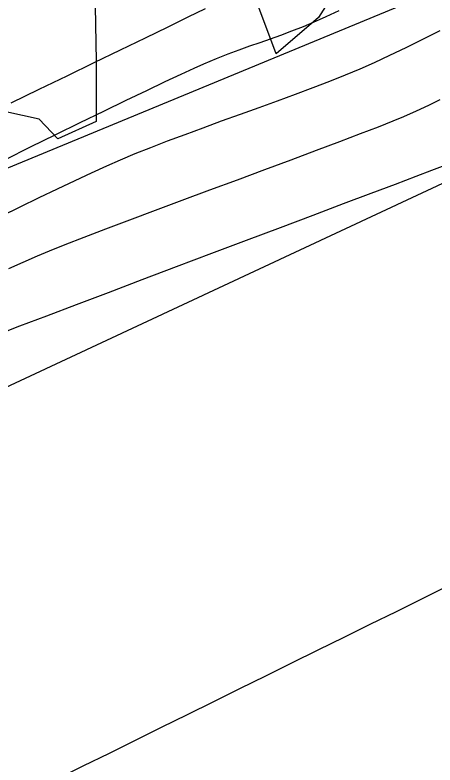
# Model space of a CAD drawing. Extents: x 1957117 to 1971063, y 701601 to 715861.
# Drawn here: x 1965879 to 1965917.3, y 709158.9 to 709227.3 of the extents above; entities that cross this region are included whole.
import ezdxf

# ---------------------------------------------------------------- set-up
doc = ezdxf.new("R2010")
doc.units = 0
for name, color, linetype in [('DT_X_Contour_Major', 7, 'Continuous'), ('DT_X_Contour_Minor', 7, 'Continuous'), ('DT_X_TIN_Hull', 7, 'Continuous'), ('RW_X_Esmt_RR', 7, 'Continuous'), ('SC_Shading5', 7, 'Continuous'), ('VG_X_Tree_Line_Rt', 7, 'Continuous')]:
    doc.layers.add(name, color=color, linetype=linetype)

msp = doc.modelspace()

# ---------------------------------------------------------------- linework, layer by layer
at = {"layer": 'DT_X_Contour_Major'}
msp.add_lwpolyline([(1965917.992, 709213.498), (1965917.02, 709213.126), (1965915.573, 709212.578), (1965913.708, 709211.873), (1965911.482, 709211.033), (1965908.952, 709210.08), (1965906.174, 709209.034), (1965903.206, 709207.916), (1965900.104, 709206.747), (1965896.925, 709205.549), (1965893.727, 709204.342), (1965890.566, 709203.148), (1965887.499, 709201.987), (1965884.583, 709200.881), (1965881.875, 709199.85), (1965879.431, 709198.916), (1965877.309, 709198.099)], dxfattribs=at)
msp.add_lwpolyline([(1965917.992, 709213.498), (1965917.02, 709213.126), (1965915.573, 709212.578), (1965913.708, 709211.873), (1965911.482, 709211.033), (1965908.952, 709210.08), (1965906.174, 709209.034), (1965903.206, 709207.916), (1965900.104, 709206.747), (1965896.925, 709205.549), (1965893.727, 709204.342), (1965890.566, 709203.148), (1965887.499, 709201.987), (1965884.583, 709200.881), (1965881.875, 709199.85), (1965879.431, 709198.916), (1965877.309, 709198.099)], dxfattribs=at)
at = {"layer": 'DT_X_Contour_Minor'}
for points in [[(1965878.666, 709219.307), (1965881.212, 709220.545), (1965883.754, 709221.779), (1965886.247, 709222.987), (1965888.645, 709224.149), (1965890.904, 709225.244), (1965892.977, 709226.252), (1965894.821, 709227.15), (1965896.389, 709227.919)], [(1965878.666, 709219.307), (1965881.212, 709220.545), (1965883.754, 709221.779), (1965886.247, 709222.987), (1965888.645, 709224.149), (1965890.904, 709225.244), (1965892.977, 709226.252), (1965894.821, 709227.15), (1965896.389, 709227.919)], [(1965908.562, 709227.716), (1965907.361, 709227.149), (1965906.475, 709226.748), (1965905.313, 709226.259), (1965904.24, 709225.836), (1965903.235, 709225.462), (1965902.275, 709225.121), (1965901.337, 709224.796), (1965900.399, 709224.471), (1965899.439, 709224.13), (1965898.434, 709223.756), (1965897.362, 709223.332), (1965896.2, 709222.842), (1965895.321, 709222.448), (1965894.138, 709221.9), (1965892.687, 709221.217), (1965891.005, 709220.416), (1965889.128, 709219.514), (1965887.093, 709218.53), (1965884.936, 709217.48), (1965882.694, 709216.384), (1965880.404, 709215.259), (1965878.102, 709214.122)], [(1965908.562, 709227.716), (1965907.361, 709227.149), (1965906.475, 709226.748), (1965905.313, 709226.259), (1965904.24, 709225.836), (1965903.235, 709225.462), (1965902.275, 709225.121), (1965901.337, 709224.796), (1965900.399, 709224.471), (1965899.439, 709224.13), (1965898.434, 709223.756), (1965897.362, 709223.332), (1965896.2, 709222.842), (1965895.321, 709222.448), (1965894.138, 709221.9), (1965892.687, 709221.217), (1965891.005, 709220.416), (1965889.128, 709219.514), (1965887.093, 709218.53), (1965884.936, 709217.48), (1965882.694, 709216.384), (1965880.404, 709215.259), (1965878.102, 709214.122)], [(1965917.782, 709225.881), (1965916.199, 709225.093), (1965914.66, 709224.338), (1965913.181, 709223.629), (1965911.776, 709222.976), (1965910.461, 709222.389), (1965909.135, 709221.831), (1965907.701, 709221.256), (1965906.177, 709220.669), (1965904.58, 709220.07), (1965902.929, 709219.464), (1965901.242, 709218.852), (1965899.537, 709218.238), (1965897.832, 709217.623), (1965896.145, 709217.011), (1965894.494, 709216.405), (1965892.897, 709215.806), (1965891.373, 709215.218), (1965889.939, 709214.643), (1965888.614, 709214.083), (1965887.359, 709213.527), (1965885.968, 709212.894), (1965884.463, 709212.193), (1965882.864, 709211.436), (1965881.191, 709210.634), (1965879.465, 709209.796), (1965877.706, 709208.934)], [(1965917.782, 709225.881), (1965916.199, 709225.093), (1965914.66, 709224.338), (1965913.181, 709223.629), (1965911.776, 709222.976), (1965910.461, 709222.389), (1965909.135, 709221.831), (1965907.701, 709221.256), (1965906.177, 709220.669), (1965904.58, 709220.07), (1965902.929, 709219.464), (1965901.242, 709218.852), (1965899.537, 709218.238), (1965897.832, 709217.623), (1965896.145, 709217.011), (1965894.494, 709216.405), (1965892.897, 709215.806), (1965891.373, 709215.218), (1965889.939, 709214.643), (1965888.614, 709214.083), (1965887.359, 709213.527), (1965885.968, 709212.894), (1965884.463, 709212.193), (1965882.864, 709211.436), (1965881.191, 709210.634), (1965879.465, 709209.796), (1965877.706, 709208.934)], [(1965917.779, 709219.581), (1965916.721, 709219.067), (1965915.614, 709218.55), (1965914.447, 709218.03), (1965913.475, 709217.626), (1965912.145, 709217.1), (1965910.504, 709216.468), (1965908.6, 709215.745), (1965906.478, 709214.948), (1965904.185, 709214.092), (1965901.768, 709213.193), (1965899.274, 709212.267), (1965896.748, 709211.329), (1965894.238, 709210.397), (1965891.791, 709209.484), (1965889.453, 709208.608), (1965887.27, 709207.784), (1965885.289, 709207.028), (1965883.558, 709206.356), (1965882.122, 709205.783), (1965881.028, 709205.325), (1965879.73, 709204.751), (1965878.409, 709204.152)], [(1965917.779, 709219.581), (1965916.721, 709219.067), (1965915.614, 709218.55), (1965914.447, 709218.03), (1965913.475, 709217.626), (1965912.145, 709217.1), (1965910.504, 709216.468), (1965908.6, 709215.745), (1965906.478, 709214.948), (1965904.185, 709214.092), (1965901.768, 709213.193), (1965899.274, 709212.267), (1965896.748, 709211.329), (1965894.238, 709210.397), (1965891.791, 709209.484), (1965889.453, 709208.608), (1965887.27, 709207.784), (1965885.289, 709207.028), (1965883.558, 709206.356), (1965882.122, 709205.783), (1965881.028, 709205.325), (1965879.73, 709204.751), (1965878.409, 709204.152)]]:
    msp.add_lwpolyline(points, dxfattribs=at)
at = {"layer": 'DT_X_TIN_Hull'}
msp.add_lwpolyline([(1965579.047, 709051.126), (1965619.598, 709075.773), (1965654.262, 709093.549), (1965701.972, 709118.262), (1965725.159, 709133.079), (1965781.925, 709153.285), (1965819.505, 709168.018), (1965865.553, 709187.458), (1965919.401, 709212.612), (1965965.159, 709228.887), (1966001.139, 709245.166), (1966056.823, 709265.746), (1966099.661, 709283.794), (1966149.12, 709303.567), (1966196.581, 709322.506), (1966234.303, 709340.787)], dxfattribs=at)
at = {"layer": 'RW_X_Esmt_RR'}
msp.add_line((1965855.922, 709204.082), (1966839.571, 709611.262), dxfattribs=at)
at = {"layer": 'SC_Shading5'}
for points in [[(1963589.678, 706586.994), (1963626.625, 706689.548), (1963651.76, 706746.832), (1963668.09, 706778.596), (1963682.768, 706805.402), (1963734.424, 706911.594), (1963826.849, 707116.717), (1963877.258, 707215.645), (1963964.981, 707354.472), (1964070.526, 707509.355), (1964132.574, 707601.994), (1964163.9, 707642.169), (1964191.2, 707685.167), (1964278.98, 707807.131), (1964326.11, 707874.364), (1964396.427, 707968.962), (1964508.519, 708133.679), (1964655.588, 708336.552), (1964745.319, 708429.172), (1964840.327, 708522.317), (1964988.178, 708660.245), (1965089.796, 708739.041), (1965251.743, 708835.216), (1965415.807, 708922.048), (1965866.2, 709149.38), (1966173.543, 709294.131), (1966283.627, 709338.196), (1966534.003, 709419.214), (1966689.084, 709471.266), (1967008.468, 709641.817), (1967166.677, 709750.124), (1967422.113, 709931.083), (1967818.707, 710198.831), (1968187.021, 710459.852), (1968360.589, 710592.493), (1968496.543, 710707.847), (1968606.427, 710809.378), (1968733.391, 710937.091), (1968807.28, 711025.4), (1968843.008, 711077.094), (1968863.233, 711106.099), (1968909.747, 711171.311), (1968974.133, 711279.559), (1969130.932, 711546.915), (1969247.433, 711744.686), (1969402.714, 712016.424), (1969505.287, 712191.789), (1969666.311, 712460.805), (1969771.586, 712639.896), (1969880.058, 712820.917), (1969964.994, 712955.706), (1969990.005, 713000.084), (1970030.065, 713068.479)], [(1963609.915, 706579.703), (1963646.615, 706681.572), (1963671.193, 706737.585), (1963687.092, 706768.511), (1963701.884, 706795.526), (1963753.906, 706902.469), (1963846.249, 707107.41), (1963895.973, 707204.994), (1963982.966, 707342.667), (1964088.35, 707497.312), (1964150.015, 707589.379), (1964181.502, 707629.761), (1964209.024, 707673.109), (1964296.517, 707794.674), (1964343.552, 707861.772), (1964413.958, 707956.489), (1964526.123, 708121.313), (1964672.104, 708322.686), (1964760.576, 708414.006), (1964855.195, 708506.77), (1965002.134, 708643.847), (1965101.925, 708721.226), (1965262.272, 708816.451), (1965425.685, 708902.939), (1965875.63, 709130.044), (1966182.13, 709274.398), (1966290.944, 709317.954), (1966540.737, 709398.785), (1966697.632, 709451.445), (1967019.644, 709623.399), (1967178.971, 709732.471), (1967434.35, 709913.39), (1967830.945, 710181.14), (1968199.774, 710442.525), (1968374.086, 710575.735), (1968510.806, 710691.739), (1968621.36, 710793.889), (1968749.296, 710922.58), (1968824.413, 711012.355), (1968860.678, 711064.827), (1968880.812, 711093.701), (1968927.778, 711159.547), (1968992.655, 711268.62), (1969149.476, 711536.015), (1969266.039, 711733.891), (1969421.336, 712005.657), (1969523.8, 712180.835), (1969684.812, 712449.831), (1969790.084, 712628.917), (1969898.385, 712809.653), (1969983.474, 712944.685), (1970008.657, 712989.367), (1970048.626, 713057.607)]]:
    msp.add_spline(points, degree=3, dxfattribs=at)
at = {"layer": 'VG_X_Tree_Line_Rt'}
for points in [[(1965907.647, 709255.718), (1965914.594, 709254.133), (1965916.936, 709250.777), (1965916.931, 709249.929), (1965916.608, 709243.885), (1965915.993, 709240.764), (1965914.599, 709238.454), (1965913.855, 709237.164), (1965909.737, 709231.906), (1965906.707, 709227.088), (1965902.827, 709223.785), (1965899.783, 709231.943), (1965898.008, 709235.786), (1965895.389, 709240.678), (1965892.598, 709243.686), (1965895.715, 709247.228), (1965899.646, 709246.759), (1965906.26, 709247.325), (1965907.227, 709250.439), (1965907.647, 709255.718)], [(1965886.421, 709217.618), (1965882.908, 709216.028), (1965881.218, 709217.825), (1965878.185, 709218.489), (1965876.009, 709219.006), (1965873.865, 709218.935), (1965870.371, 709220.796), (1965870.052, 709222.413), (1965874.107, 709223.884), (1965875.307, 709227.199), (1965873.434, 709228.9), (1965870.006, 709228.603), (1965866.258, 709229.503), (1965867.387, 709231.633), (1965870.254, 709232.099), (1965873.89, 709232.782), (1965877.175, 709232.536), (1965883.25, 709232.704), (1965883.25, 709232.704), (1965884.3, 709231.941), (1965885.696, 709230.291), (1965886.336, 709228.128), (1965886.423, 709223.107), (1965886.421, 709217.618)]]:
    msp.add_lwpolyline(points, dxfattribs=at)

doc.saveas('drawing.dxf')
